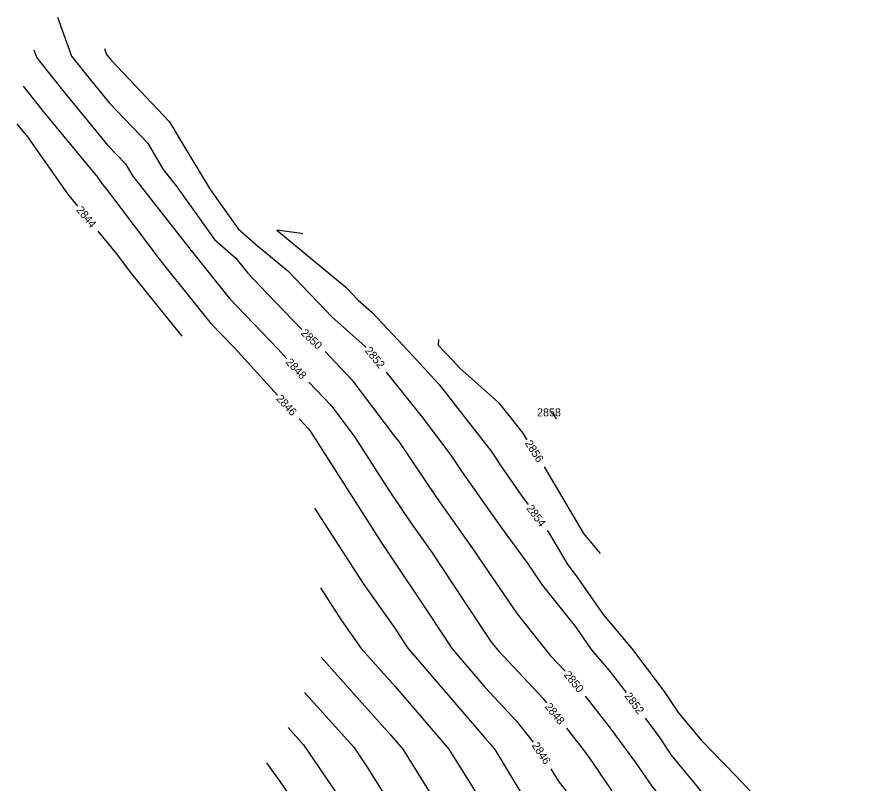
# Model space of a CAD drawing. Extents: x 1326424 to 1329294, y 1001359 to 1003823.
# Drawn here: x 1328624.3 to 1328837.1, y 1002506.6 to 1002698.2 of the extents above; entities that cross this region are included whole.
import ezdxf

# ---------------------------------------------------------------- set-up
doc = ezdxf.new("R2010")
doc.units = 0
doc.layers.add('Prop Rem of Exist Asph Pvmt', color=7, linetype='Continuous')
doc.layers.add('Scratch_Level_3', color=7, linetype='Continuous')

msp = doc.modelspace()

# ---------------------------------------------------------------- linework, layer by layer
at = {"layer": 'Prop Rem of Exist Asph Pvmt'}
msp.add_lwpolyline([(1328700.24, 1002538.29), (1328708.36, 1002529.21), (1328717.6, 1002518.88), (1328720.65, 1002515.33), (1328727.07, 1002505), (1328736.2, 1002490.24), (1328740.9, 1002482.43), (1328747.23, 1002472.44), (1328752.38, 1002465.34), (1328757.21, 1002456.52)], dxfattribs=at)
at = {"layer": 'Scratch_Level_3'}
for points in [[(1328634.37, 1002698.17), (1328637.93, 1002688.4), (1328641.58, 1002683.81), (1328647.42, 1002676.7), (1328656.85, 1002666.79), (1328660.78, 1002660.13), (1328664.01, 1002656.02), (1328673.61, 1002642.62), (1328678.94, 1002637.95), (1328681.97, 1002634.16), (1328686.62, 1002629.32), (1328695.44, 1002620.09)], [(1328628.49, 1002689.98), (1328629.2, 1002688.02), (1328636.03, 1002679.42), (1328646.98, 1002666.11), (1328651.37, 1002661.5), (1328653.2, 1002658.4), (1328667.47, 1002640.24), (1328667.66, 1002639.98), (1328667.76, 1002639.88), (1328677.33, 1002627.9), (1328689.48, 1002615.27), (1328691.71, 1002612.82)], [(1328646.1, 1002690.29), (1328646.65, 1002688.78), (1328647.12, 1002688.19), (1328647.86, 1002687.29), (1328662.33, 1002672.08), (1328663.61, 1002669.91), (1328665.06, 1002667.51), (1328672.53, 1002655.08), (1328679.56, 1002645.26), (1328684.48, 1002640.96), (1328685.19, 1002640.37), (1328691.92, 1002634.82), (1328703, 1002623.22), (1328711.2, 1002615.97), (1328711.48, 1002615.67)], [(1328625.84, 1002680.89), (1328630.49, 1002675.03), (1328644.35, 1002658.19), (1328645.49, 1002656.56), (1328646.9, 1002654.85), (1328660.18, 1002637.22), (1328667.96, 1002627.57), (1328672.7, 1002621.63), (1328678.58, 1002615.52), (1328689.35, 1002603.74)], [(1328639.47, 1002650.9), (1328636.94, 1002653.98), (1328626.94, 1002668.23), (1328624.95, 1002670.65), (1328624.28, 1002671.49)], [(1328665.55, 1002618.49), (1328652.66, 1002634.47), (1328649.22, 1002639.03), (1328644.55, 1002644.72)], [(1328695.66, 1002644.06), (1328695.37, 1002644.1), (1328689.16, 1002644.91), (1328706.44, 1002630.67), (1328709.41, 1002627.56), (1328712.89, 1002624.48), (1328722.16, 1002614.63), (1328729.68, 1002606.48), (1328731.87, 1002603.73), (1328733.81, 1002601.14), (1328742.75, 1002589.76), (1328745.17, 1002586.05), (1328750.41, 1002578.54), (1328751.99, 1002576.38)], [(1328729.62, 1002617.61), (1328729.53, 1002616.25), (1328733.19, 1002612.38), (1328734.99, 1002610.42), (1328744.58, 1002601.9), (1328750.62, 1002594.21), (1328751.67, 1002592.59)], [(1328701.25, 1002614.61), (1328707.9, 1002607.59), (1328718.51, 1002593.59), (1328719.17, 1002592.77), (1328719.66, 1002592.13), (1328729.1, 1002578.16), (1328738.69, 1002564.62), (1328739.53, 1002563.35), (1328740.73, 1002561.55), (1328749.2, 1002549.09), (1328757.6, 1002538.61), (1328761.21, 1002534.76)], [(1328716.54, 1002609.49), (1328725.52, 1002598.25), (1328732.66, 1002588.72), (1328735.52, 1002584.49), (1328739.11, 1002579.41), (1328745.04, 1002570.9), (1328751.88, 1002561.61), (1328755.55, 1002556.21), (1328763.92, 1002545.77), (1328767.76, 1002540.22), (1328772.2, 1002534.93), (1328776.45, 1002529.48)], [(1328697.21, 1002607.01), (1328702.65, 1002601.26), (1328708.55, 1002593.48), (1328717.18, 1002579.97), (1328722.68, 1002571.83), (1328727.82, 1002564.57), (1328733.33, 1002556.26), (1328741.15, 1002544.48), (1328742.85, 1002541.98), (1328744.54, 1002539.88), (1328755.7, 1002527.95), (1328756.57, 1002526.85)], [(1328757.79, 1002599.43), (1328757.78, 1002599.35), (1328758.28, 1002598.91), (1328758.48, 1002598.65), (1328758.64, 1002598.42), (1328758.98, 1002597.83)], [(1328694.75, 1002597.83), (1328697.07, 1002595.29), (1328697.41, 1002594.93), (1328697.6, 1002594.68), (1328715.53, 1002566.58), (1328716.26, 1002565.49), (1328716.95, 1002564.52), (1328727.14, 1002549.17), (1328732.98, 1002540.36), (1328741.21, 1002530.74), (1328749.15, 1002522.25), (1328753.26, 1002517.05)], [(1328755.99, 1002585.86), (1328765.78, 1002569.14), (1328770, 1002564.19)], [(1328698.64, 1002575.48), (1328710.72, 1002556.69), (1328718.8, 1002545.3), (1328720.94, 1002542.07), (1328721.94, 1002540.57), (1328741.15, 1002518.12), (1328742.61, 1002516.56), (1328743.67, 1002515.2), (1328752.36, 1002500.71), (1328757.12, 1002494.63)], [(1328756.73, 1002569.94), (1328757.08, 1002569.47), (1328761.72, 1002561.63), (1328764.43, 1002558.05), (1328770.74, 1002548.96), (1328777.81, 1002540.54), (1328785.49, 1002530.36), (1328786.16, 1002529.48), (1328789.47, 1002524.44), (1328795.19, 1002517.6), (1328804.07, 1002508.46), (1328819.28, 1002492.27)], [(1328700.1, 1002555.57), (1328705.33, 1002547.43), (1328710.26, 1002540.48), (1328718.75, 1002531), (1328732.19, 1002515.3), (1328741.14, 1002500.92), (1328745.26, 1002494.05), (1328748.18, 1002490.32), (1328754.98, 1002479.6), (1328758.52, 1002474.72)], [(1328696.12, 1002529.5), (1328708.39, 1002515.78), (1328712.09, 1002510.35), (1328716.82, 1002502.69), (1328724.43, 1002490.37), (1328736.92, 1002469.62), (1328739.07, 1002466.07), (1328740.44, 1002463.25), (1328748.84, 1002447.91), (1328750.54, 1002446.01)], [(1328766.26, 1002528.56), (1328767, 1002527.62), (1328772.49, 1002520.57), (1328778.79, 1002511.98), (1328782.85, 1002506.04), (1328788.51, 1002499.08), (1328793.72, 1002492.49), (1328799.7, 1002485.84), (1328805.61, 1002477.73), (1328816.15, 1002467.76), (1328819.53, 1002464.23), (1328823.3, 1002461.16), (1328830.41, 1002454.43), (1328831.68, 1002453.43)], [(1328781.25, 1002523.09), (1328784.64, 1002518.47), (1328787.71, 1002513.8), (1328794.07, 1002506.19), (1328799.84, 1002498.89), (1328807.51, 1002490.36), (1328812.11, 1002485.67), (1328815.4, 1002481.93), (1328822.63, 1002474.36), (1328835.12, 1002464.18), (1328836.35, 1002463.18), (1328837.1, 1002462.7), (1328845.23, 1002458.82), (1328848.45, 1002457.26), (1328848.65, 1002457.17), (1328849.39, 1002456.83), (1328852.74, 1002455.12)], [(1328692, 1002520.71), (1328695.85, 1002516.4), (1328704.77, 1002503.29), (1328712.71, 1002490.44), (1328716.38, 1002484.41), (1328727.7, 1002465.7), (1328738.89, 1002442.65), (1328739.8, 1002440.63), (1328740.86, 1002438.78), (1328743.49, 1002435.29)], [(1328761.52, 1002520.57), (1328766.25, 1002514.57), (1328766.57, 1002514.04), (1328767.11, 1002513.35), (1328776.37, 1002499.78), (1328785.23, 1002488.9), (1328787.3, 1002485.76), (1328789.99, 1002481.9), (1328798.17, 1002470.67), (1328807.55, 1002461.8), (1328812.59, 1002456.35), (1328817.93, 1002451.68), (1328823.65, 1002446.27), (1328825.81, 1002444.56)], [(1328686.58, 1002511.89), (1328690.59, 1002506.31), (1328697.46, 1002496.23), (1328701.07, 1002490.37), (1328716.32, 1002465.33), (1328716.33, 1002465.32), (1328716.34, 1002465.31), (1328727.58, 1002440.47), (1328736.22, 1002425.32)], [(1328757.66, 1002510.38), (1328759.47, 1002507.37), (1328767, 1002497.75), (1328769.9, 1002493.51), (1328772.66, 1002490.11), (1328780.34, 1002478.46), (1328790.35, 1002464.14), (1328790.73, 1002463.61), (1328791.17, 1002463.19), (1328803.75, 1002449.59), (1328816.57, 1002438.38), (1328816.97, 1002438.03), (1328821.62, 1002434.27)]]:
    msp.add_lwpolyline(points, dxfattribs=at)

# ---------------------------------------------------------------- texts
for s, rotation, p in [('2844', 309.4213, (1328638.96, 1002649.94)), ('2850', 316.6561, (1328695.04, 1002619.07)), ('2852', 309.267, (1328711.06, 1002614.8)), ('2848', 313.3918, (1328691.27, 1002611.83)), ('2846', 312.435, (1328688.89, 1002602.76)), ('2856', 302.6876, (1328751.08, 1002591.72)), ('2854', 306.3402, (1328751.44, 1002575.45)), ('2850', 309.1815, (1328760.74, 1002533.85)), ('2852', 306.8901, (1328775.93, 1002528.58)), ('2848', 308.2593, (1328756.04, 1002525.9)), ('2846', 303.4618, (1328752.8, 1002516.25))]:
    msp.add_text(s, height=2, rotation=rotation, dxfattribs=at).set_placement(p)
msp.add_text('2858', height=2, dxfattribs=at).set_placement((1328754.21, 1002598.43))

doc.saveas('drawing.dxf')
